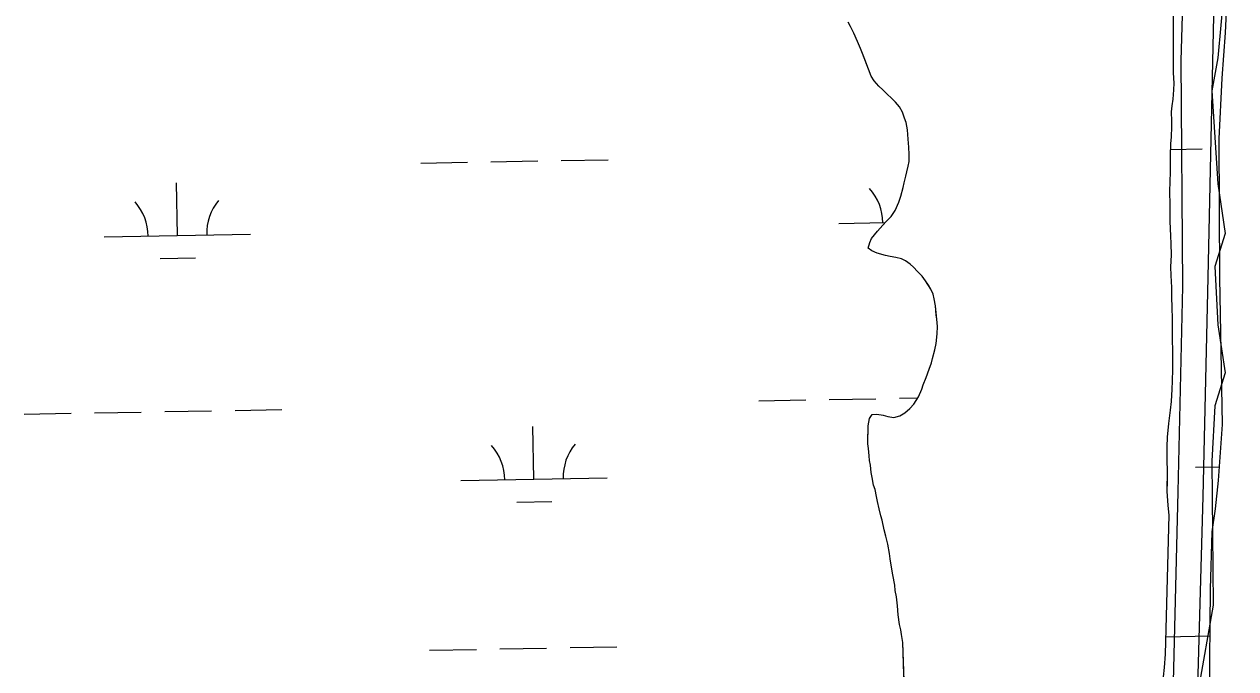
# Model space of a CAD drawing. Extents: x 3925854 to 3964121, y 224593 to 250589.
# Drawn here: x 3941969 to 3942797, y 241130 to 241571 of the extents above; entities that cross this region are included whole.
import ezdxf

# ---------------------------------------------------------------- set-up
doc = ezdxf.new("R2010")
doc.units = 0
for name, color, linetype in [('V-RIVR-EDGE', 7, 'Continuous'), ('V-RIVR-JETY', 7, 'Continuous'), ('V-TOPO-SHOR', 7, 'Continuous'), ('V-WETL-SWMP', 7, 'Continuous')]:
    doc.layers.add(name, color=color, linetype=linetype)

msp = doc.modelspace()

# ---------------------------------------------------------------- linework, layer by layer
at = {"layer": 'V-RIVR-EDGE'}
msp.add_lwpolyline([(3942611.297, 243046.196), (3942673.743, 242872.165), (3942709.573, 242708.371), (3942741.308, 242560.956), (3942781.233, 242428.897), (3942782.257, 242388.972), (3942782.257, 242367.474), (3942795.565, 242317.312), (3942796.589, 242186.277), (3942795.565, 241809.551), (3942786.352, 241707.18), (3942788.399, 241592.524), (3942784.304, 241547.481), (3942780.209, 241524.959), (3942784.304, 241461.489), (3942789.423, 241427.706), (3942782.257, 241405.185), (3942784.304, 241365.26), (3942789.423, 241332.501), (3942782.257, 241309.979), (3942780.209, 241272.102), (3942781.233, 241173.826), (3942770.996, 241115.474)], dxfattribs=at)
at = {"layer": 'V-RIVR-JETY'}
for points in [[(3942769.979, 241093.915), (3942774.399, 241248.132), (3942777.831, 241397.654), (3942781.567, 241576.334), (3942785.419, 241766.3), (3942786.623, 241973.226), (3942788.702, 242173.557), (3942787.403, 242320.309), (3942784.147, 242369.254), (3942778.982, 242415.4), (3942769.125, 242462.532), (3942745.53, 242545.552)], [(3942753.828, 241112.093), (3942757.154, 241251.271), (3942760.489, 241391.389), (3942759.268, 241545.663), (3942765.117, 241746.898), (3942768.511, 241892.66), (3942772.469, 242092.971), (3942776.176, 242268.828), (3942772.256, 242344.307), (3942757.165, 242431.001), (3942735.372, 242506.478)]]:
    msp.add_lwpolyline(points, dxfattribs=at)
at = {"layer": 'V-TOPO-SHOR'}
for points in [[(3942754.269, 241702.941), (3942753.728, 241537.26), (3942754.328, 241530.182), (3942754.113, 241525.808), (3942753.542, 241519.246), (3942752.991, 241514.876), (3942752.442, 241510.671), (3942752.712, 241504.269), (3942752.671, 241500.396), (3942752.434, 241493.664), (3942752.049, 241488.954), (3942751.799, 241481.211), (3942751.746, 241475.992), (3942751.838, 241468.751), (3942751.619, 241463.87), (3942751.365, 241455.623), (3942751.453, 241447.875), (3942751.574, 241443.161), (3942751.5, 241436.087), (3942752.065, 241425.81), (3942752.182, 241420.76), (3942752.438, 241412.842), (3942752.016, 241404.765), (3942752.295, 241399.037), (3942752.712, 241390.781), (3942752.655, 241385.057), (3942752.899, 241376.132), (3942753.173, 241370.236), (3942753.253, 241361.646), (3942753.194, 241355.922), (3942753.435, 241346.827), (3942753.374, 241340.767), (3942753.48, 241334.873), (3942753.228, 241326.791), (3942752.835, 241321.407), (3942752.409, 241312.824), (3942751.674, 241306.938), (3942750.738, 241297.857), (3942749.63, 241288.438)], [(3942549.819, 241426.797), (3942551.867, 241429.302), (3942555.611, 241433.306), (3942557.997, 241435.974), (3942561.23, 241439.309), (3942563.967, 241443.321), (3942566.381, 241449.02), (3942567.772, 241453.046), (3942569.349, 241459.092), (3942570.053, 241462.115), (3942571.282, 241466.817), (3942571.987, 241469.842), (3942572.867, 241473.705), (3942573.408, 241476.9), (3942573.455, 241481.612), (3942573.17, 241486.666), (3942572.722, 241492.061), (3942572.284, 241498.463), (3942571.325, 241503.524), (3942570.344, 241506.397), (3942569.039, 241510.452), (3942566.887, 241514.009), (3942564.061, 241517.407), (3942561.394, 241520.129), (3942558.392, 241522.855), (3942555.392, 241525.746), (3942552.721, 241528.132), (3942549.563, 241531.87), (3942547.574, 241535.089), (3942545.602, 241539.824), (3942543.638, 241545.233), (3942541.674, 241550.642), (3942540.193, 241554.025), (3942538.223, 241558.76), (3942535.755, 241564.343), (3942533.447, 241569.08), (3942531.793, 241571.96)], [(3942570.434, 241109.187), (3942569.156, 241148.433), (3942568.204, 241153.832), (3942567.731, 241157.037), (3942566.926, 241160.582), (3942565.984, 241167.158), (3942565.544, 241173.392), (3942564.765, 241179.462), (3942563.969, 241183.847), (3942563.67, 241187.554), (3942562.396, 241194.472), (3942561.595, 241198.521), (3942560.487, 241205.435), (3942560.02, 241209.146), (3942558.908, 241215.556), (3942557.618, 241220.957), (3942556.483, 241225.178), (3942555.037, 241231.928), (3942554.056, 241234.801), (3942553.098, 241239.694), (3942551.969, 241244.589), (3942551.163, 241247.966), (3942550.204, 241252.859), (3942549.223, 241255.73), (3942548.267, 241260.96), (3942547.628, 241264.334), (3942547.007, 241269.392), (3942546.366, 241272.597), (3942546.063, 241275.8), (3942545.778, 241280.855), (3942545.307, 241284.06), (3942545.361, 241289.11), (3942545.393, 241292.309), (3942545.434, 241296.35), (3942546.327, 241301.222), (3942548.209, 241304.067), (3942551.41, 241304.37), (3942555.783, 241303.651), (3942558.804, 241302.777), (3942563.006, 241302.06), (3942567.059, 241303.196), (3942570.614, 241305.181), (3942573.844, 241308.177), (3942576.74, 241311.179), (3942579.82, 241316.029), (3942582.063, 241321.227), (3942583.105, 241324.246), (3942585.178, 241329.276), (3942587.089, 241334.981), (3942588.649, 241339.344), (3942589.524, 241342.364), (3942591.099, 241348.242), (3942591.983, 241352.443), (3942592.727, 241359), (3942592.948, 241364.051), (3942592.325, 241369.107), (3942592.02, 241372.142), (3942591.41, 241378.211), (3942590.617, 241382.933), (3942589.808, 241386.14), (3942588.33, 241389.692), (3942586.673, 241392.235), (3942584.682, 241395.287), (3942582.36, 241398.508), (3942579.191, 241401.572), (3942576.529, 241404.632), (3942574.194, 241406.676), (3942571.018, 241408.898), (3942568.169, 241410.274), (3942564.307, 241411.325), (3942560.44, 241411.869), (3942557.249, 241412.578), (3942551.707, 241414.151), (3942548.023, 241415.871), (3942545.514, 241417.581), (3942546.565, 241421.444), (3942547.771, 241424.295), (3942549.819, 241426.797)], [(3942749.63, 241288.438), (3942749.395, 241281.875), (3942749.464, 241272.444), (3942749.735, 241265.876), (3942749.655, 241258.298), (3942749.587, 241251.732), (3942750.156, 241241.791), (3942750.763, 241235.219), (3942748.262, 241140.278), (3942747.664, 241131.193), (3942747.093, 241124.799)]]:
    msp.add_lwpolyline(points, dxfattribs=at)
at = {"layer": 'V-WETL-SWMP'}
for p, q in [((3942754.268, 241702.941), (3942753.728, 241537.261)), ((3942789.555, 241564.643), (3942791.119, 241598.719)), ((3942533.447, 241569.08), (3942531.793, 241571.96)), ((3942535.755, 241564.342), (3942533.447, 241569.08)), ((3942538.223, 241558.76), (3942535.755, 241564.342)), ((3942787.216, 241533.601), (3942789.555, 241564.643)), ((3942540.194, 241554.025), (3942538.223, 241558.76)), ((3942541.674, 241550.642), (3942540.194, 241554.025)), ((3942545.603, 241539.825), (3942541.674, 241550.642)), ((3942547.575, 241535.089), (3942545.603, 241539.825)), ((3942549.562, 241531.87), (3942547.575, 241535.089)), ((3942753.728, 241537.261), (3942754.328, 241530.183)), ((3942552.722, 241528.132), (3942549.562, 241531.87)), ((3942555.392, 241525.747), (3942552.722, 241528.132)), ((3942754.328, 241530.183), (3942754.114, 241525.808)), ((3942785.173, 241492.268), (3942787.216, 241533.601)), ((3942558.392, 241522.854), (3942555.392, 241525.747)), ((3942561.395, 241520.129), (3942558.392, 241522.854)), ((3942564.061, 241517.407), (3942561.395, 241520.129)), ((3942753.541, 241519.247), (3942752.99, 241514.875)), ((3942754.114, 241525.808), (3942753.541, 241519.247)), ((3942566.888, 241514.01), (3942564.061, 241517.407)), ((3942569.04, 241510.452), (3942566.888, 241514.01)), ((3942570.345, 241506.397), (3942569.04, 241510.452)), ((3942752.99, 241514.875), (3942752.442, 241510.671)), ((3942752.442, 241510.671), (3942752.712, 241504.27)), ((3942571.326, 241503.524), (3942570.345, 241506.397)), ((3942572.283, 241498.463), (3942571.326, 241503.524)), ((3942752.712, 241504.27), (3942752.672, 241500.397)), ((3942572.722, 241492.06), (3942572.283, 241498.463)), ((3942752.434, 241493.665), (3942752.048, 241488.954)), ((3942752.672, 241500.397), (3942752.434, 241493.665)), ((3942573.171, 241486.667), (3942572.722, 241492.06)), ((3942573.456, 241481.613), (3942573.171, 241486.667)), ((3942752.048, 241488.954), (3942751.799, 241481.211)), ((3942751.921, 241485.017), (3942773.647, 241485.412)), ((3942785.599, 241397.249), (3942785.173, 241492.268)), ((3942287.819, 241476.578), (3942319.814, 241477.16)), ((3942335.811, 241477.451), (3942367.806, 241478.033)), ((3942572.868, 241473.705), (3942573.407, 241476.899)), ((3942573.407, 241476.899), (3942573.456, 241481.613)), ((3942751.799, 241481.211), (3942751.745, 241475.992)), ((3942239.827, 241475.706), (3942271.822, 241476.288)), ((3942571.282, 241466.818), (3942571.986, 241469.842)), ((3942571.986, 241469.842), (3942572.868, 241473.705)), ((3942751.838, 241468.75), (3942751.619, 241463.87)), ((3942751.745, 241475.992), (3942751.838, 241468.75)), ((3942073.635, 241426.246), (3942072.98, 241462.24)), ((3942569.349, 241459.093), (3942570.054, 241462.116)), ((3942570.054, 241462.116), (3942571.282, 241466.818)), ((3942751.619, 241463.87), (3942751.365, 241455.622)), ((3942566.382, 241449.021), (3942567.771, 241453.047)), ((3942567.771, 241453.047), (3942569.349, 241459.093)), ((3942751.365, 241455.622), (3942751.453, 241447.875)), ((3942561.23, 241439.308), (3942563.966, 241443.321)), ((3942563.966, 241443.321), (3942566.382, 241449.021)), ((3942751.453, 241447.875), (3942751.573, 241443.16)), ((3942525.468, 241434.462), (3942557.16, 241435.038)), ((3942555.611, 241433.305), (3942557.996, 241435.974)), ((3942557.996, 241435.974), (3942561.23, 241439.308)), ((3942751.573, 241443.16), (3942751.5, 241436.088)), ((3942751.5, 241436.088), (3942752.066, 241425.811)), ((3942023.643, 241425.337), (3942123.627, 241427.155)), ((3942547.772, 241424.294), (3942551.866, 241429.303)), ((3942551.866, 241429.303), (3942555.611, 241433.305)), ((3942545.514, 241417.582), (3942546.564, 241421.444)), ((3942546.564, 241421.444), (3942547.772, 241424.294)), ((3942752.066, 241425.811), (3942752.182, 241420.759)), ((3942752.182, 241420.759), (3942752.437, 241412.842)), ((3942061.917, 241410.6), (3942085.914, 241411.036)), ((3942548.022, 241415.872), (3942545.514, 241417.582)), ((3942551.708, 241414.15), (3942548.022, 241415.872)), ((3942557.249, 241412.577), (3942551.708, 241414.15)), ((3942560.44, 241411.87), (3942557.249, 241412.577)), ((3942564.307, 241411.325), (3942560.44, 241411.87)), ((3942568.169, 241410.275), (3942564.307, 241411.325)), ((3942571.018, 241408.898), (3942568.169, 241410.275)), ((3942752.437, 241412.842), (3942752.016, 241404.764)), ((3942574.194, 241406.676), (3942571.018, 241408.898)), ((3942576.53, 241404.632), (3942574.194, 241406.676)), ((3942579.192, 241401.573), (3942576.53, 241404.632)), ((3942752.016, 241404.764), (3942752.294, 241399.037)), ((3942582.36, 241398.509), (3942579.192, 241401.573)), ((3942584.683, 241395.286), (3942582.36, 241398.509)), ((3942588.33, 241389.692), (3942584.683, 241395.286)), ((3942752.294, 241399.037), (3942752.713, 241390.782)), ((3942787.587, 241297.171), (3942785.599, 241397.249)), ((3942589.808, 241386.14), (3942588.33, 241389.692)), ((3942590.617, 241382.933), (3942589.808, 241386.14)), ((3942752.713, 241390.782), (3942752.654, 241385.057)), ((3942591.41, 241378.21), (3942590.617, 241382.933)), ((3942592.326, 241369.108), (3942591.41, 241378.21)), ((3942752.654, 241385.057), (3942752.898, 241376.131)), ((3942592.947, 241364.05), (3942592.326, 241369.108)), ((3942752.898, 241376.131), (3942753.174, 241370.235)), ((3942753.174, 241370.235), (3942753.253, 241361.646)), ((3942592.726, 241359.001), (3942592.947, 241364.05)), ((3942753.253, 241361.646), (3942753.194, 241355.922)), ((3942591.099, 241348.242), (3942591.984, 241352.442)), ((3942591.984, 241352.442), (3942592.726, 241359.001)), ((3942753.194, 241355.922), (3942753.436, 241346.827)), ((3942589.523, 241342.365), (3942591.099, 241348.242)), ((3942753.436, 241346.827), (3942753.373, 241340.766)), ((3942587.089, 241334.981), (3942588.649, 241339.343)), ((3942588.649, 241339.343), (3942589.523, 241342.365)), ((3942753.373, 241340.766), (3942753.48, 241334.872)), ((3942583.105, 241324.246), (3942585.177, 241329.276)), ((3942585.177, 241329.276), (3942587.089, 241334.981)), ((3942753.48, 241334.872), (3942753.228, 241326.792)), ((3942579.82, 241316.03), (3942582.063, 241321.226)), ((3942582.063, 241321.226), (3942583.105, 241324.246)), ((3942752.836, 241321.408), (3942752.41, 241312.825)), ((3942753.228, 241326.792), (3942752.836, 241321.408)), ((3942470.817, 241313.377), (3942502.811, 241313.959)), ((3942518.809, 241314.25), (3942550.803, 241314.832)), ((3942566.801, 241315.123), (3942579.389, 241315.352)), ((3942573.845, 241308.178), (3942576.739, 241311.179)), ((3942576.739, 241311.179), (3942579.82, 241316.03)), ((3942752.41, 241312.825), (3942751.675, 241306.939)), ((3941968.992, 241304.253), (3942000.986, 241304.834)), ((3942016.984, 241305.125), (3942048.978, 241305.707)), ((3942064.976, 241305.998), (3942096.97, 241306.58)), ((3942112.968, 241306.871), (3942144.962, 241307.452)), ((3942546.327, 241301.223), (3942548.209, 241304.066)), ((3942548.209, 241304.066), (3942551.411, 241304.369)), ((3942551.411, 241304.369), (3942555.782, 241303.651)), ((3942555.782, 241303.651), (3942558.804, 241302.777)), ((3942558.804, 241302.777), (3942563.006, 241302.06)), ((3942563.006, 241302.06), (3942567.059, 241303.197)), ((3942567.059, 241303.197), (3942570.615, 241305.181)), ((3942570.615, 241305.181), (3942573.845, 241308.178)), ((3942751.675, 241306.939), (3942750.739, 241297.857)), ((3942317.173, 241259.833), (3942316.518, 241295.827)), ((3942545.307, 241284.059), (3942545.435, 241296.349)), ((3942545.435, 241296.349), (3942546.327, 241301.223)), ((3942750.739, 241297.857), (3942749.631, 241288.439)), ((3942784.769, 241258.872), (3942787.587, 241297.171)), ((3942749.631, 241288.439), (3942749.395, 241281.874)), ((3942545.779, 241280.855), (3942545.307, 241284.059)), ((3942546.064, 241275.8), (3942545.779, 241280.855)), ((3942749.395, 241281.874), (3942749.465, 241272.444)), ((3942546.367, 241272.598), (3942546.064, 241275.8)), ((3942547.007, 241269.392), (3942546.367, 241272.598)), ((3942749.465, 241272.444), (3942749.734, 241265.875)), ((3942547.628, 241264.334), (3942547.007, 241269.392)), ((3942548.267, 241260.96), (3942547.628, 241264.334)), ((3942749.734, 241265.875), (3942749.587, 241251.732)), ((3942769.006, 241268.049), (3942785.466, 241268.348)), ((3942267.181, 241258.924), (3942367.164, 241260.742)), ((3942549.223, 241255.73), (3942548.267, 241260.96)), ((3942550.204, 241252.858), (3942549.223, 241255.73)), ((3942782.753, 241239.527), (3942784.769, 241258.872)), ((3942305.455, 241244.187), (3942329.451, 241244.623)), ((3942551.163, 241247.965), (3942550.204, 241252.858)), ((3942551.97, 241244.589), (3942551.163, 241247.965)), ((3942749.587, 241251.732), (3942750.157, 241241.792)), ((3942553.098, 241239.694), (3942551.97, 241244.589)), ((3942554.057, 241234.801), (3942553.098, 241239.694)), ((3942750.157, 241241.792), (3942750.763, 241235.219)), ((3942780.371, 241223.817), (3942782.753, 241239.527)), ((3942555.038, 241231.929), (3942554.057, 241234.801)), ((3942556.483, 241225.178), (3942555.038, 241231.929)), ((3942750.763, 241235.219), (3942748.263, 241140.279)), ((3942557.618, 241220.957), (3942556.483, 241225.178)), ((3942558.909, 241215.556), (3942557.618, 241220.957)), ((3942779.36, 241184.692), (3942780.371, 241223.817)), ((3942560.021, 241209.146), (3942558.909, 241215.556)), ((3942560.488, 241205.436), (3942560.021, 241209.146)), ((3942561.595, 241198.521), (3942560.488, 241205.436)), ((3942562.395, 241194.472), (3942561.595, 241198.521)), ((3942563.67, 241187.555), (3942562.395, 241194.472)), ((3942563.968, 241183.848), (3942563.67, 241187.555)), ((3942564.765, 241179.462), (3942563.968, 241183.848)), ((3942565.544, 241173.392), (3942564.765, 241179.462)), ((3942778.222, 241074.964), (3942779.36, 241184.692)), ((3942565.984, 241167.157), (3942565.544, 241173.392)), ((3942566.926, 241160.581), (3942565.984, 241167.157)), ((3942567.731, 241157.036), (3942566.926, 241160.581)), ((3942568.203, 241153.832), (3942567.731, 241157.036)), ((3942569.157, 241148.434), (3942568.203, 241153.832)), ((3942341.859, 241144.831), (3942373.854, 241145.413)), ((3942570.434, 241109.188), (3942569.157, 241148.434)), ((3942748.578, 241152.226), (3942779.029, 241152.78)), ((3942245.875, 241143.086), (3942277.87, 241143.668)), ((3942293.867, 241143.958), (3942325.862, 241144.54)), ((3942748.263, 241140.279), (3942747.663, 241131.193)), ((3942747.663, 241131.193), (3942747.092, 241124.8))]:
    msp.add_line(p, q, dxfattribs=at)
for centre, start, end in [((3942520.218, 241434.841), 0.269879, 41.813537), ((3942018.393, 241425.717), 0.269879, 41.813537), ((3942128.86, 241427.725), 140.269876, 181.813534), ((3942261.93, 241259.304), 0.269879, 41.813537), ((3942372.398, 241261.312), 140.269876, 181.813534)]:
    msp.add_arc(centre, 35.246, start, end, dxfattribs=at)

doc.saveas('drawing.dxf')
